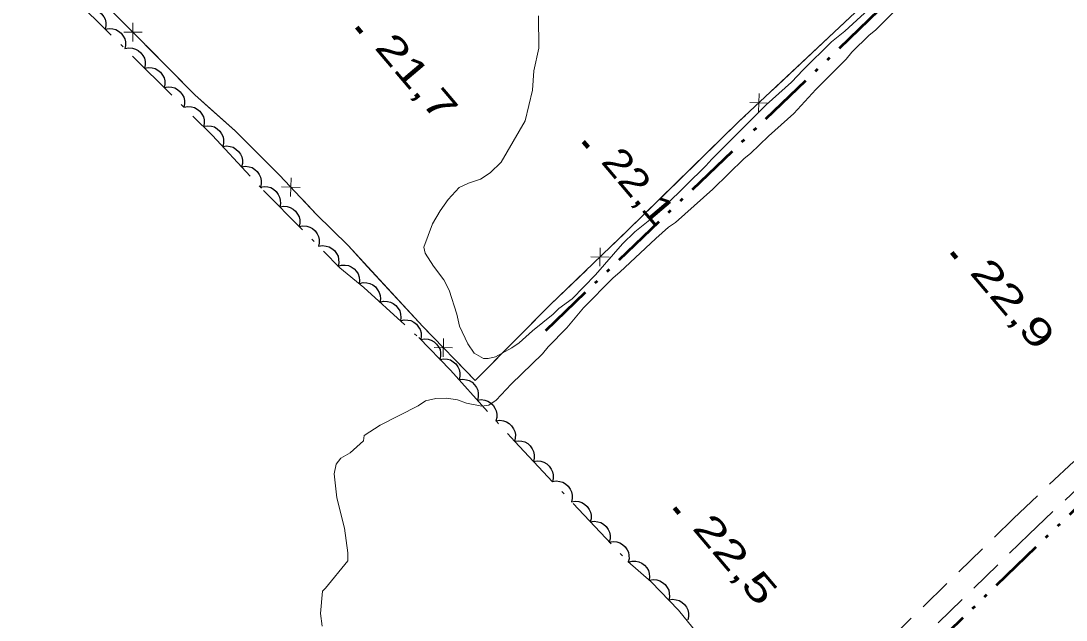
# Model space of a CAD drawing. Extents: x 386081 to 389416, y 5130568 to 5134082.
# Drawn here: x 387887.4 to 388000.8, y 5131836.1 to 5131901 of the extents above; entities that cross this region are included whole.
import ezdxf

# ---------------------------------------------------------------- set-up
doc = ezdxf.new("R2010")
doc.units = 0
doc.header["$LTSCALE"] = 1.2
for name, pattern in [('DASH_DOUBLE_DOT', [9.2, 5, -1.2, 0.3, -1.2, 0.3, -1.2]), ('DOT_DASHED', [7.7, 5, -1.2, 0.3, -1.2]), ('LONG_DASHED', [7.5, 6, -1.5]), ('MEDIUM_DASHED', [4.5, 3, -1.5])]:
    doc.linetypes.add(name, pattern=pattern)
for name, color, linetype, lineweight in [('19', 7, 'Continuous', 13), ('2', 7, 'Continuous', 13), ('3', 7, 'Continuous', 140), ('37', 7, 'Continuous', 13), ('4', 7, 'DASH_DOUBLE_DOT', 53), ('44', 7, 'Continuous', 25)]:
    doc.layers.add(name, color=color, linetype=linetype, lineweight=lineweight)

msp = doc.modelspace()

# ---------------------------------------------------------------- linework, layer by layer
at = {"layer": '19', "linetype": 'MEDIUM_DASHED'}
for points in [[(387854.44, 5131709.18), (387890.7, 5131744.21), (387906.2, 5131759.11), (387919.92, 5131771.99), (387946.72, 5131797.83), (387960.07, 5131810.92), (387972.75, 5131822.71), (387983.03, 5131832.01), (387996.71, 5131845.36), (388009.47, 5131857.41), (388025.36, 5131872.7), (388041.41, 5131888.55), (388058.97, 5131905.18), (388076.12, 5131922.13), (388114.81, 5131959.38), (388130.02, 5131974.51), (388146.42, 5131989.76), (388168.9, 5132011.61), (388209.06, 5132050.37), (388219.44, 5132059.96)], [(387852.77, 5131710.9), (387889.04, 5131745.94), (387904.55, 5131760.84), (387918.26, 5131773.73), (387945.04, 5131799.55), (387958.41, 5131812.65), (387971.13, 5131824.48), (387981.38, 5131833.76), (387995.04, 5131847.09), (388007.81, 5131859.15), (388023.69, 5131874.42), (388039.74, 5131890.28), (388057.3, 5131906.91), (388074.44, 5131923.86), (388113.13, 5131961.09), (388128.36, 5131976.25), (388144.76, 5131991.51), (388187.91, 5132033.33), (388207.4, 5132052.09)]]:
    msp.add_lwpolyline(points, dxfattribs=at)
at = {"layer": '2'}
for points in [[(387938.95, 5131859.93), (387940.58, 5131861.65), (387943.97, 5131864.95), (387944.59, 5131865.69), (387946.6, 5131867.77), (387948.42, 5131869.91), (387951.62, 5131873.16), (387952.37, 5131873.77), (387956.26, 5131877.45), (387957.64, 5131878.67), (387958.38, 5131879.16), (387962.46, 5131882.78), (387965.84, 5131886.09), (387966.53, 5131886.64), (387968.48, 5131888.54), (387971.23, 5131890.99), (387973.62, 5131893.57), (387976.89, 5131896.88), (387977.52, 5131897.62), (387979.4, 5131899.46), (387980.09, 5131900.01), (387985.81, 5131905.72)], [(387980.19, 5131903.03), (387976.74, 5131899.9), (387975.3, 5131898.73), (387972.23, 5131895.73), (387970.97, 5131894.38), (387968.21, 5131891.93), (387962.32, 5131886.04), (387961.69, 5131885.3), (387957.3, 5131881.01), (387955.98, 5131879.73), (387953.98, 5131878.14), (387952.66, 5131876.85), (387949.71, 5131873.48), (387947.2, 5131870.9), (387945.76, 5131869.86), (387945.14, 5131869.25), (387942.89, 5131867.42), (387941.45, 5131866.13), (387940.64, 5131865.58), (387938.89, 5131864.61), (387938.09, 5131864.42), (387937.59, 5131864.43), (387936.55, 5131864.99), (387935.88, 5131866.03), (387934.98, 5131867.95), (387934.69, 5131869.24), (387933.86, 5131871.83), (387933.26, 5131872.94), (387932.17, 5131874.42), (387931.26, 5131875.84), (387931.09, 5131876.51), (387932.05, 5131879.03), (387932.87, 5131880.44), (387933.75, 5131881.67), (387934.94, 5131882.96), (387935.94, 5131883.44), (387937.24, 5131883.87), (387938.3, 5131884.54), (387939.49, 5131885.71), (387942.09, 5131890.19), (387942.88, 5131893.51), (387943.03, 5131895.6), (387943.56, 5131898.06), (387943.55, 5131901.57)]]:
    msp.add_lwpolyline(points, dxfattribs=at)
at = {"layer": '2', "linetype": 'LONG_DASHED'}
for points in [[(387924.65, 5131856.08), (387926.37, 5131857.22), (387930.48, 5131859.29), (387931.29, 5131859.84), (387932.4, 5131860.08), (387933.58, 5131860.14), (387934.75, 5131859.95), (387935.73, 5131859.58), (387937.4, 5131859.26), (387938.14, 5131859.38), (387938.95, 5131859.93)], [(387920.08, 5131835.42), (387919.9, 5131836.79), (387920.11, 5131839.22), (387920.45, 5131839.55), (387922.85, 5131842.51), (387922.85, 5131843.36), (387922.49, 5131846.05), (387921.69, 5131849.34), (387921.4, 5131851.93), (387921.59, 5131852.98), (387922.11, 5131853.63), (387923.12, 5131854.19), (387924.56, 5131855.49), (387924.65, 5131856.08)]]:
    msp.add_lwpolyline(points, dxfattribs=at)
at = {"layer": '3'}
for p, q in [((387923.84, 5131900.32), (387924.35, 5131899.71)), ((387948.4, 5131887.93), (387948.91, 5131887.32)), ((387988.37, 5131875.93), (387988.88, 5131875.32)), ((387958.29, 5131848.23), (387958.8, 5131847.62))]:
    msp.add_line(p, q, dxfattribs=at)
at = {"layer": '37'}
for p, q in [((387899.57, 5131900.8), (387899.55, 5131898.8)), ((387900.56, 5131899.79), (387898.56, 5131899.81)), ((387976.19, 5131900.35), (387968.9, 5131893.51)), ((387967.47, 5131893.14), (387967.41, 5131891.14)), ((387966.44, 5131892.18), (387968.44, 5131892.11)), ((387916.71, 5131884), (387916.65, 5131882)), ((387917.68, 5131882.97), (387915.68, 5131883.03)), ((387950.24, 5131876.43), (387950.2, 5131874.43)), ((387949.22, 5131875.45), (387951.22, 5131875.41)), ((387933.23, 5131866.61), (387933.2, 5131864.6)), ((387934.22, 5131865.59), (387932.21, 5131865.62))]:
    msp.add_line(p, q, dxfattribs=at)
for points in [[(388040.33, 5131962.3), (388029.96, 5131952.32), (388011.7, 5131935.07), (388005.45, 5131928.81), (387995.76, 5131919.51), (387985.92, 5131909.7), (387978.46, 5131902.48), (387965.26, 5131890.1), (387953.26, 5131878.36), (387944.82, 5131870.23), (387936.69, 5131862.05), (387930.98, 5131867.89), (387922.89, 5131876.67), (387919.42, 5131880.08), (387915.47, 5131884.29), (387910.66, 5131889.1), (387906.28, 5131892.99), (387895.44, 5131903.98), (387895.13, 5131908.26), (387895.88, 5131909.77), (387906.28, 5131920.24), (387926.81, 5131939.97), (387937.68, 5131950.8), (387955.9, 5131968.58)], [(387983.41, 5131907.27), (387978.46, 5131902.48), (387976.19, 5131900.35)], [(387908.1, 5131891.37), (387906.28, 5131892.99), (387900.97, 5131898.38)], [(387915.31, 5131884.45), (387910.66, 5131889.1), (387908.1, 5131891.37)], [(387965.98, 5131890.78), (387965.26, 5131890.1), (387958.82, 5131883.8)], [(387958.82, 5131883.8), (387953.26, 5131878.36), (387951.66, 5131876.82)], [(387925.01, 5131874.37), (387922.89, 5131876.67), (387919.42, 5131880.08), (387918.05, 5131881.54)], [(387931.82, 5131867.04), (387930.98, 5131867.89), (387925.01, 5131874.37)], [(387948.78, 5131874.04), (387944.82, 5131870.23), (387941.64, 5131867.03)], [(387941.64, 5131867.03), (387936.69, 5131862.05), (387934.61, 5131864.18)]]:
    msp.add_lwpolyline(points, dxfattribs=at)
at = {"layer": '4'}
for points in [[(388339.77, 5132173.09), (388287.57, 5132123.28), (388262.96, 5132099.19), (388241.62, 5132078.59), (388205.41, 5132044.12), (388203.56, 5132041.98), (388180.12, 5132019.76), (388142.7, 5131983.4), (388092.27, 5131934.58), (388013.35, 5131859.34), (387950.54, 5131798.59), (387927.36, 5131776.7), (387925.04, 5131774.05), (387903.6, 5131753.8), (387894.99, 5131745.2)], [(387944.32, 5131867.46), (388023.35, 5131943.4), (388064.75, 5131983.49), (388106.37, 5132023.19), (388139.31, 5132055.55), (388185.87, 5132101.08)]]:
    msp.add_lwpolyline(points, dxfattribs=at)
at = {"layer": '44', "linetype": 'DOT_DASHED', "lineweight": 13}
for points in [[(387892.95, 5131903.71), (387908.2, 5131888.59), (387913.72, 5131882.65), (387922, 5131874.26), (387924.59, 5131872.12)], [(387924.59, 5131872.12), (387930.57, 5131866.69), (387933.99, 5131863.15), (387940.96, 5131855.43), (387953.21, 5131842.43), (387955.76, 5131840.21), (387958.72, 5131837.17), (387961.2, 5131834.07)]]:
    msp.add_lwpolyline(points, dxfattribs=at)
at = {"layer": '44'}
for points in [[(387894.44, 5131902.23), (387894.85, 5131902.32), (387895.25, 5131902.27), (387895.57, 5131902.2), (387895.88, 5131902.02), (387896.16, 5131901.79), (387896.39, 5131901.47), (387896.55, 5131901.19), (387896.62, 5131900.85), (387896.64, 5131900.48), (387896.57, 5131900.12)], [(387896.57, 5131900.12), (387896.98, 5131900.2), (387897.38, 5131900.16), (387897.7, 5131900.09), (387898.01, 5131899.91), (387898.29, 5131899.67), (387898.52, 5131899.36), (387898.68, 5131899.08), (387898.75, 5131898.73), (387898.77, 5131898.36), (387898.7, 5131898.01)], [(387898.7, 5131898.01), (387899.11, 5131898.09), (387899.51, 5131898.05), (387899.83, 5131897.97), (387900.14, 5131897.8), (387900.42, 5131897.56), (387900.65, 5131897.25), (387900.81, 5131896.97), (387900.88, 5131896.62), (387900.9, 5131896.25), (387900.83, 5131895.9)], [(387900.83, 5131895.9), (387901.24, 5131895.98), (387901.64, 5131895.94), (387901.97, 5131895.86), (387902.27, 5131895.69), (387902.55, 5131895.45), (387902.78, 5131895.14), (387902.94, 5131894.85), (387903.01, 5131894.51), (387903.03, 5131894.14), (387902.96, 5131893.79)], [(387902.96, 5131893.79), (387903.37, 5131893.87), (387903.77, 5131893.83), (387904.1, 5131893.75), (387904.4, 5131893.57), (387904.68, 5131893.34), (387904.91, 5131893.03), (387905.07, 5131892.74), (387905.14, 5131892.4), (387905.16, 5131892.03), (387905.09, 5131891.67)], [(387905.09, 5131891.67), (387905.5, 5131891.75), (387905.9, 5131891.71), (387906.23, 5131891.64), (387906.53, 5131891.46), (387906.81, 5131891.23), (387907.04, 5131890.91), (387907.2, 5131890.63), (387907.27, 5131890.29), (387907.29, 5131889.91), (387907.22, 5131889.56)], [(387907.26, 5131889.6), (387907.67, 5131889.66), (387908.08, 5131889.61), (387908.39, 5131889.52), (387908.69, 5131889.33), (387908.97, 5131889.08), (387909.18, 5131888.76), (387909.33, 5131888.47), (387909.38, 5131888.12), (387909.38, 5131887.75), (387909.3, 5131887.4)], [(387909.3, 5131887.4), (387909.72, 5131887.47), (387910.12, 5131887.41), (387910.44, 5131887.32), (387910.73, 5131887.13), (387911.01, 5131886.88), (387911.22, 5131886.56), (387911.37, 5131886.27), (387911.43, 5131885.93), (387911.43, 5131885.56), (387911.35, 5131885.21)], [(387911.35, 5131885.21), (387911.76, 5131885.27), (387912.16, 5131885.21), (387912.48, 5131885.12), (387912.78, 5131884.93), (387913.05, 5131884.69), (387913.26, 5131884.37), (387913.41, 5131884.08), (387913.47, 5131883.73), (387913.47, 5131883.36), (387913.39, 5131883.01)], [(387913.38, 5131883), (387913.79, 5131883.07), (387914.19, 5131883.03), (387914.51, 5131882.95), (387914.82, 5131882.77), (387915.1, 5131882.53), (387915.32, 5131882.22), (387915.47, 5131881.93), (387915.54, 5131881.59), (387915.55, 5131881.22), (387915.48, 5131880.86)], [(387915.48, 5131880.86), (387915.9, 5131880.94), (387916.3, 5131880.89), (387916.62, 5131880.81), (387916.92, 5131880.63), (387917.2, 5131880.4), (387917.42, 5131880.08), (387917.58, 5131879.8), (387917.65, 5131879.45), (387917.66, 5131879.08), (387917.59, 5131878.73)], [(387917.59, 5131878.73), (387918, 5131878.8), (387918.41, 5131878.76), (387918.73, 5131878.68), (387919.03, 5131878.5), (387919.31, 5131878.26), (387919.53, 5131877.95), (387919.69, 5131877.66), (387919.76, 5131877.32), (387919.77, 5131876.94), (387919.7, 5131876.59)], [(387919.7, 5131876.59), (387920.11, 5131876.67), (387920.51, 5131876.62), (387920.83, 5131876.54), (387921.14, 5131876.36), (387921.42, 5131876.12), (387921.64, 5131875.81), (387921.8, 5131875.53), (387921.86, 5131875.18), (387921.88, 5131874.81), (387921.81, 5131874.46)], [(387921.79, 5131874.44), (387922.19, 5131874.55), (387922.59, 5131874.55), (387922.92, 5131874.5), (387923.24, 5131874.36), (387923.55, 5131874.15), (387923.8, 5131873.86), (387923.98, 5131873.59), (387924.09, 5131873.25), (387924.13, 5131872.88), (387924.1, 5131872.52)], [(387924.12, 5131872.55), (387924.53, 5131872.65), (387924.93, 5131872.62), (387925.26, 5131872.56), (387925.57, 5131872.4), (387925.86, 5131872.18), (387926.1, 5131871.87), (387926.27, 5131871.6), (387926.36, 5131871.26), (387926.39, 5131870.89), (387926.34, 5131870.53)], [(387926.34, 5131870.53), (387926.75, 5131870.63), (387927.15, 5131870.61), (387927.48, 5131870.54), (387927.79, 5131870.38), (387928.08, 5131870.16), (387928.32, 5131869.86), (387928.49, 5131869.58), (387928.58, 5131869.24), (387928.61, 5131868.87), (387928.56, 5131868.51)], [(387928.56, 5131868.51), (387928.97, 5131868.61), (387929.37, 5131868.59), (387929.7, 5131868.53), (387930.01, 5131868.37), (387930.3, 5131868.14), (387930.54, 5131867.84), (387930.71, 5131867.56), (387930.8, 5131867.22), (387930.83, 5131866.85), (387930.78, 5131866.5)], [(387930.77, 5131866.48), (387931.18, 5131866.56), (387931.58, 5131866.51), (387931.9, 5131866.42), (387932.21, 5131866.24), (387932.48, 5131866), (387932.7, 5131865.68), (387932.86, 5131865.4), (387932.92, 5131865.05), (387932.93, 5131864.68), (387932.85, 5131864.33)], [(387932.85, 5131864.33), (387933.27, 5131864.4), (387933.67, 5131864.35), (387933.99, 5131864.27), (387934.29, 5131864.08), (387934.57, 5131863.84), (387934.78, 5131863.52), (387934.94, 5131863.24), (387935, 5131862.89), (387935.01, 5131862.52), (387934.94, 5131862.17)], [(387934.9, 5131862.14), (387935.32, 5131862.2), (387935.72, 5131862.13), (387936.04, 5131862.04), (387936.33, 5131861.85), (387936.6, 5131861.59), (387936.81, 5131861.27), (387936.95, 5131860.98), (387937.01, 5131860.63), (387937, 5131860.26), (387936.92, 5131859.91)], [(387936.92, 5131859.91), (387937.33, 5131859.97), (387937.73, 5131859.91), (387938.05, 5131859.81), (387938.34, 5131859.62), (387938.61, 5131859.37), (387938.82, 5131859.04), (387938.96, 5131858.75), (387939.02, 5131858.4), (387939.01, 5131858.03), (387938.93, 5131857.68)], [(387938.93, 5131857.68), (387939.34, 5131857.74), (387939.74, 5131857.68), (387940.06, 5131857.58), (387940.35, 5131857.39), (387940.62, 5131857.14), (387940.83, 5131856.82), (387940.97, 5131856.53), (387941.03, 5131856.18), (387941.02, 5131855.81), (387940.94, 5131855.46)], [(387940.94, 5131855.46), (387941.35, 5131855.52), (387941.75, 5131855.47), (387942.07, 5131855.38), (387942.37, 5131855.2), (387942.64, 5131854.95), (387942.86, 5131854.63), (387943.01, 5131854.34), (387943.07, 5131853.99), (387943.07, 5131853.62), (387942.99, 5131853.27)], [(387942.99, 5131853.27), (387943.41, 5131853.34), (387943.81, 5131853.29), (387944.13, 5131853.2), (387944.43, 5131853.01), (387944.7, 5131852.77), (387944.91, 5131852.45), (387945.06, 5131852.16), (387945.13, 5131851.81), (387945.13, 5131851.44), (387945.05, 5131851.09)], [(387945.05, 5131851.09), (387945.46, 5131851.16), (387945.87, 5131851.1), (387946.18, 5131851.01), (387946.48, 5131850.83), (387946.76, 5131850.58), (387946.97, 5131850.26), (387947.12, 5131849.98), (387947.18, 5131849.63), (387947.19, 5131849.26), (387947.11, 5131848.91)], [(387947.11, 5131848.91), (387947.52, 5131848.97), (387947.92, 5131848.92), (387948.24, 5131848.83), (387948.54, 5131848.65), (387948.82, 5131848.4), (387949.03, 5131848.08), (387949.18, 5131847.79), (387949.24, 5131847.44), (387949.24, 5131847.07), (387949.16, 5131846.72)], [(387949.16, 5131846.72), (387949.58, 5131846.79), (387949.98, 5131846.74), (387950.3, 5131846.65), (387950.6, 5131846.46), (387950.87, 5131846.22), (387951.09, 5131845.9), (387951.24, 5131845.61), (387951.3, 5131845.26), (387951.3, 5131844.89), (387951.22, 5131844.54)], [(387951.22, 5131844.54), (387951.63, 5131844.61), (387952.04, 5131844.55), (387952.36, 5131844.46), (387952.65, 5131844.28), (387952.93, 5131844.03), (387953.14, 5131843.71), (387953.29, 5131843.43), (387953.35, 5131843.08), (387953.36, 5131842.71), (387953.28, 5131842.36)], [(387953.29, 5131842.36), (387953.69, 5131842.47), (387954.1, 5131842.46), (387954.42, 5131842.4), (387954.74, 5131842.25), (387955.04, 5131842.03), (387955.28, 5131841.73), (387955.46, 5131841.46), (387955.55, 5131841.12), (387955.59, 5131840.75), (387955.55, 5131840.39)], [(387955.57, 5131840.41), (387955.98, 5131840.48), (387956.38, 5131840.44), (387956.7, 5131840.35), (387957, 5131840.17), (387957.28, 5131839.93), (387957.5, 5131839.62), (387957.66, 5131839.33), (387957.72, 5131838.98), (387957.73, 5131838.61), (387957.66, 5131838.26)], [(387957.66, 5131838.26), (387958.07, 5131838.33), (387958.47, 5131838.29), (387958.79, 5131838.2), (387959.09, 5131838.02), (387959.37, 5131837.78), (387959.59, 5131837.47), (387959.75, 5131837.18), (387959.81, 5131836.83), (387959.82, 5131836.46), (387959.75, 5131836.11)]]:
    msp.add_lwpolyline(points, dxfattribs=at)

# ---------------------------------------------------------------- texts
at = {"layer": '3'}
for s, width, p in [('21,7   ', 1.4, (387925.67, 5131898.1)), ('22,1   ', 1.2, (387950.23, 5131885.71)), ('22,9   ', 1.45, (387990.2, 5131873.71)), ('22,5   ', 1.45, (387960.12, 5131846.01))]:
    msp.add_text(s, height=3, rotation=310.294, dxfattribs=dict(at, width=width)).set_placement(p)

doc.saveas('drawing.dxf')
